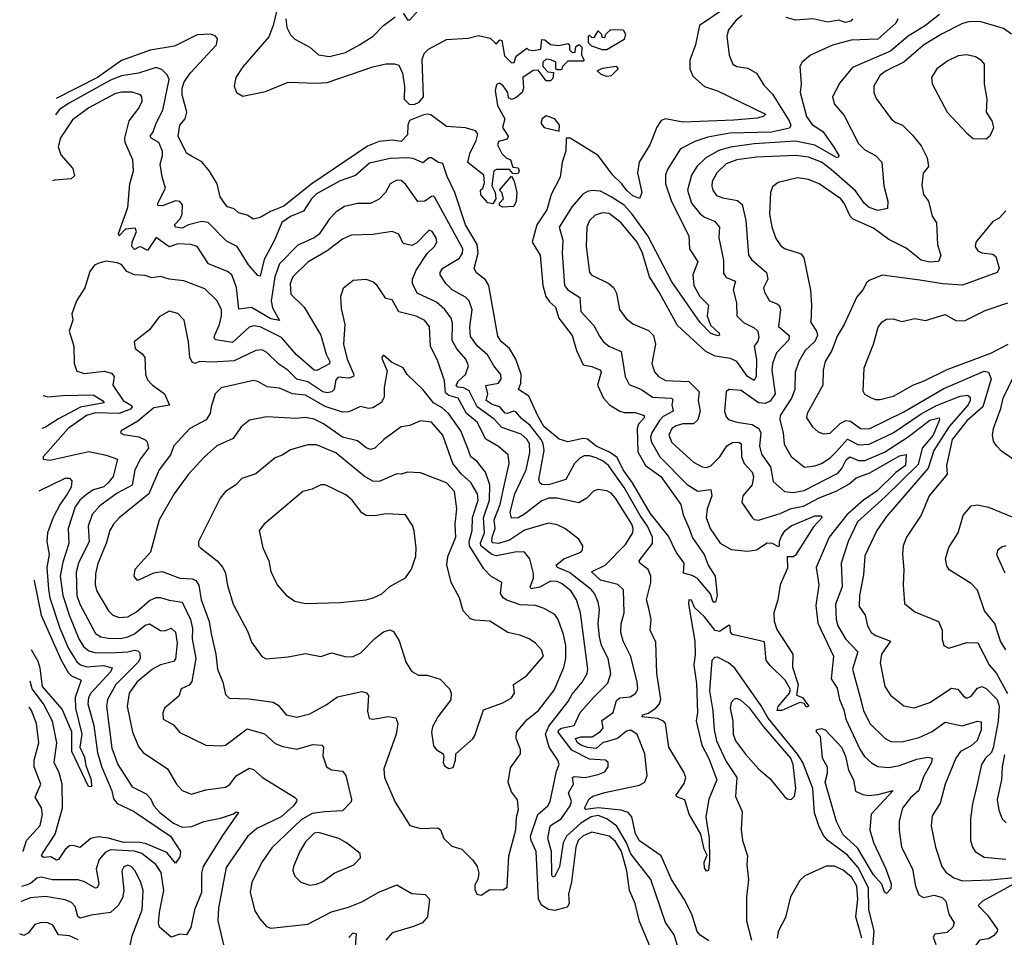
# Model space of a CAD drawing. Extents: x 1690054 to 1842981, y 782881 to 914114.
# Tile 292 of 656: x 1694206 to 1698748, y 898599 to 902832. Entities that reach past the tile are written whole.
import ezdxf

# ---------------------------------------------------------------- set-up
doc = ezdxf.new("R2010")
doc.units = 0

msp = doc.modelspace()

# ---------------------------------------------------------------- linework, layer by layer
at = {"layer": '0CON10XD'}
for points in [[(1695397.8, 902902.2), (1695375, 902804.4), (1695355, 902752.5), (1695235, 902613.8), (1695203.2, 902565), (1695194.7, 902525), (1695206.2, 902495), (1695235, 902479.4), (1695339.6, 902500.4), (1695445, 902544), (1695575, 902538.2), (1695625, 902542.3), (1695835, 902614.6), (1695895, 902627.7), (1695935, 902627.8), (1695955, 902621.9), (1695971.6, 902585), (1695980.4, 902525), (1695979, 902465), (1696002.2, 902442.2), (1696025, 902440.5), (1696048.8, 902451.2), (1696068.4, 902475), (1696062.2, 902647.8), (1696071.4, 902675), (1696092, 902695), (1696175, 902740), (1696275, 902746), (1696322.1, 902757.9), (1696376, 902746), (1696400, 902725), (1696405, 902720), (1696421.7, 902738.3), (1696430, 902735), (1696442.5, 902665), (1696475, 902633.3), (1696486.4, 902633.6), (1696497, 902663), (1696545, 902700), (1696553, 902693), (1696575, 902690), (1696610, 902695), (1696615, 902740), (1696628.3, 902738.3), (1696655, 902717.5), (1696695, 902713.3), (1696735, 902722.5), (1696742.5, 902715), (1696742.5, 902692.5), (1696755, 902680), (1696768.3, 902681.7), (1696771.7, 902708.3), (1696787, 902717), (1696800, 902705), (1696798.3, 902668.3), (1696810, 902645), (1696805, 902640), (1696735, 902640), (1696710, 902615), (1696705, 902600), (1696685, 902600), (1696680, 902605), (1696680, 902635), (1696657, 902647), (1696635, 902650), (1696620, 902635), (1696620, 902615), (1696641.7, 902591.7), (1696668.3, 902588.3), (1696665, 902560), (1696655, 902550), (1696635, 902550), (1696598.3, 902598.3), (1696575, 902597.5), (1696527.5, 902565), (1696530, 902515), (1696523.8, 902495), (1696495, 902471.2), (1696475, 902463.3), (1696461.7, 902471.7), (1696457.5, 902495), (1696436.4, 902526.4), (1696419.3, 902539.3), (1696405, 902533.3), (1696399.2, 902505), (1696410, 902435), (1696443.3, 902375), (1696433.6, 902333.6), (1696460, 902295), (1696455, 902280), (1696415, 902270), (1696410, 902255), (1696430, 902215), (1696450, 902195), (1696470, 902185), (1696481.7, 902151.7), (1696505, 902147.5), (1696510, 902135), (1696505, 902122.5), (1696495, 902120), (1696481.7, 902121.7), (1696465, 902140), (1696405, 902140), (1696393.3, 902135), (1696383.8, 902065), (1696400, 902035), (1696402.5, 902005), (1696388.3, 901981.7), (1696365, 901987.5), (1696333, 902023), (1696332.5, 902045), (1696342.5, 902055), (1696350.7, 902079.3), (1696346.7, 902115), (1696273, 902173), (1696282.5, 902215), (1696311.2, 902275), (1696320, 902305), (1696308.6, 902318.6), (1696262.9, 902332.9), (1696175, 902339.6), (1696102.5, 902392.5), (1696086.2, 902396.2), (1696065, 902391.8), (1696003.9, 902366.1), (1695996.7, 902345), (1695995, 902300.6), (1695965, 902269.1), (1695925, 902275.3), (1695865, 902269), (1695811.2, 902248.8), (1695548.5, 902071.5), (1695425, 901971.1), (1695363.3, 901946.7), (1695315, 901918.5), (1695285, 901910.8), (1695255, 901930), (1695215, 901941.2), (1695195, 901958.8), (1695165, 901968.8), (1695155, 901978.8), (1695130, 902015), (1695116.9, 902075), (1695082.2, 902132.2), (1695045.4, 902175.4), (1694998.3, 902201.7), (1694975, 902216), (1694936.4, 902295), (1694944.7, 902345), (1694968.8, 902375), (1694977.1, 902405), (1694955.1, 902485), (1694955.9, 902515), (1694964.6, 902545.4), (1694993.9, 902586.1), (1695114, 902715), (1695118.5, 902745), (1695107.2, 902757.2), (1695086.2, 902765), (1695025, 902761.9), (1694919.9, 902710.1), (1694808.3, 902691.7), (1694675, 902643.2), (1694565, 902565.4), (1694374.8, 902467.9)], [(1695975, 902861.9), (1695995, 902830.8), (1696005, 902830.8), (1696078, 902912)], [(1697469.2, 902890.8), (1697342.7, 902805), (1697323.8, 902715), (1697298.2, 902645), (1697296.8, 902605), (1697311.7, 902571.7), (1697365, 902524.1), (1697425, 902503.4), (1697646, 902395), (1697636.2, 902385), (1697608, 902378), (1697501.3, 902368.7), (1697265, 902359.5), (1697185, 902374.6), (1697165, 902366.5), (1697145, 902335.7), (1697112.3, 902255), (1697063.4, 902175), (1697055.4, 902125), (1697076.7, 902035), (1697065, 902007.5), (1697035, 902018.9), (1697005.4, 902045), (1696984.4, 902074.4), (1696942.1, 902115), (1696875, 902204.6), (1696746.2, 902285), (1696727.5, 902285), (1696725.8, 902225.8), (1696708, 902175), (1696699.1, 902105), (1696658.2, 902025), (1696637.5, 901955), (1696591.2, 901885), (1696569.7, 901805), (1696606.9, 901745), (1696618.7, 901605), (1696633, 901555), (1696649.4, 901529.4), (1696677.2, 901505), (1696693, 901455), (1696755, 901374.5), (1696774, 901305), (1696805, 901239.6), (1696845, 901231.5), (1696885, 901214.5), (1696888.6, 901205), (1696870.9, 901145), (1696899.7, 901085), (1696927.5, 901055), (1696975, 901025.3), (1696995, 901019.4), (1697045, 901020), (1697086.5, 901005), (1697087.3, 900995), (1697061.2, 900965), (1697054.2, 900945), (1697057.7, 900837.7), (1697093.2, 900775), (1697163.4, 900725), (1697255.6, 900595), (1697267.2, 900547.2), (1697293.9, 900485), (1697310.6, 900440.6), (1697363.4, 900365), (1697381.5, 900315), (1697414.5, 900265), (1697423.8, 900175), (1697415.5, 900144.5), (1697405, 900144.3), (1697393.2, 900183.2), (1697333.1, 900253.1), (1697307.6, 900267.6), (1697268.3, 900278.3), (1697270.9, 900325), (1697235, 900375.6), (1697199.8, 900449.8), (1697114.5, 900555), (1697032.4, 900695), (1696990.1, 900755), (1696962.3, 900812.3), (1696926.2, 900836.2), (1696865, 900863.6), (1696825, 900896.6), (1696805, 900900), (1696735, 900884.4), (1696695, 900896.5), (1696624.4, 900955), (1696596.1, 901003.9), (1696555.2, 901095.2), (1696507.5, 901125), (1696518.4, 901155), (1696519.7, 901195), (1696495.2, 901265), (1696465.4, 901315), (1696427.3, 901347.3), (1696411.2, 901371.2), (1696370.6, 901605), (1696355, 901632), (1696314, 901664), (1696303.2, 901683.2), (1696321.1, 901755), (1696316.2, 901795), (1696263.3, 901885), (1696213.4, 902035), (1696178.5, 902108.5), (1696158.3, 902168.3), (1696135, 902174.6), (1696105, 902194.6), (1696095, 902194.5), (1696065, 902170.5), (1696020.8, 902190.8), (1695995, 902194.2), (1695915, 902191.7), (1695820.1, 902169.9), (1695755, 902113.4), (1695685, 902088.9), (1695575, 902028.6), (1695551.4, 902005), (1695515, 901948), (1695455, 901923.3), (1695415, 901895.4), (1695381.5, 901815), (1695334.1, 901725), (1695315, 901648), (1695305, 901651.4), (1695260.9, 901700.9), (1695208.8, 901785), (1695159.9, 901809.9), (1695075, 901895.8), (1695045, 901900.9), (1694985, 901884.8), (1694955, 901869.6), (1694923.9, 901873.9), (1694920.6, 901885), (1694946.4, 901913.6), (1694955.7, 901935), (1694957, 901977), (1694945, 901992.9), (1694925, 901995.8), (1694865, 901973.6), (1694843.5, 901975), (1694842.5, 901985), (1694878.9, 902055), (1694862.8, 902107.2), (1694853.6, 902165), (1694865.3, 902205), (1694864.2, 902225), (1694848, 902265), (1694813.1, 902285), (1694807.3, 902295), (1694822.1, 902315), (1694835.3, 902355), (1694866.1, 902413.9), (1694895.3, 902555), (1694886.5, 902576.5), (1694861.2, 902601.2), (1694835, 902611.8), (1694754.2, 902585), (1694675, 902572.2), (1694625, 902552.5), (1694431.2, 902445), (1694388.3, 902415), (1694371.2, 902392.8)], [(1698450, 902855), (1698384.6, 902805.4), (1698304.4, 902755.6), (1698223.1, 902686.9), (1698048.8, 902611.2), (1697990.2, 902539.8), (1697956.4, 902475), (1697963.5, 902443.5), (1698009.3, 902389.3), (1698075, 902260), (1698105, 902231.8), (1698154.3, 902205), (1698183.1, 902175), (1698193.1, 902065), (1698210.3, 901995), (1698208.9, 901961.1), (1698165, 901951.2), (1698125, 901965.3), (1698104.1, 901984.1), (1698061.8, 902041.8), (1697951.7, 902138.3), (1697905, 902174), (1697845, 902197.1), (1697784.8, 902204.8), (1697605, 902198.1), (1697514.9, 902185.1), (1697465, 902166.1), (1697421.8, 902125), (1697401.3, 902085), (1697398.5, 902065), (1697403.8, 902045), (1697421.3, 902021.3), (1697449.9, 902009.9), (1697517.6, 901997.6), (1697538.4, 901978.4), (1697555.2, 901905.2), (1697568.8, 901745), (1697582.5, 901725), (1697651.9, 901665), (1697657.7, 901635), (1697637.3, 901595), (1697641.5, 901575), (1697664.7, 901534.7), (1697701.1, 901521.1), (1697711.4, 901511.4), (1697715.9, 901495), (1697707, 901417), (1697755.9, 901375), (1697754.6, 901355), (1697697.5, 901295), (1697678.3, 901245), (1697675.2, 901215.2), (1697690.7, 901105), (1697667.5, 901072.5), (1697645, 901061.1), (1697615, 901063.8), (1697535, 901121.3), (1697477.5, 901125), (1697465.7, 901114.3), (1697457.3, 901025), (1697465, 900999.2), (1697476.6, 900986.6), (1697514.3, 900974.3), (1697585, 900963.9), (1697615.8, 900945), (1697624.8, 900925), (1697619, 900865), (1697628, 900828), (1697669.6, 900769.6), (1697681.4, 900701.4), (1697735, 900655.4), (1697775, 900650.9), (1697825, 900659.8), (1697981, 900739), (1697998.9, 900761.1), (1698018.2, 900801.8), (1698035, 900815.7), (1698075, 900797.8), (1698105, 900798.8), (1698195, 900836.8), (1698305, 900906.6), (1698405, 900984.3), (1698448, 900995), (1698449.7, 900985), (1698420.4, 900915), (1698368.7, 900855), (1698350.4, 900779.6), (1698199.5, 900630.5), (1698071.6, 900515), (1698028.1, 900425), (1697995.8, 900325), (1698000.3, 900215), (1697970.3, 900135), (1697972.1, 900065), (1697980.2, 900035), (1698015, 899975.4), (1698072.4, 899915), (1698048.3, 899835), (1698083.4, 899705)], [(1695432.9, 902835), (1695437.5, 902795), (1695455, 902761.8), (1695475, 902741.8), (1695544.7, 902704.7), (1695585, 902669.1), (1695635, 902661.6), (1695709.1, 902680.9), (1695773.3, 902715), (1695836.5, 902755), (1695885, 902805.3), (1695938.6, 902845)], [(1697538.8, 902851.2), (1697510.8, 902829.2), (1697476.7, 902785), (1697468.5, 902755), (1697478.3, 902668.3), (1697496.5, 902626.5), (1697515, 902615.6), (1697565, 902607.9), (1697604.4, 902585), (1697639.7, 902529.7), (1697678.2, 902488.2), (1697701.7, 902451.7), (1697756.4, 902365), (1697764, 902345), (1697758.1, 902331.9), (1697675, 902312.9), (1697481.5, 902308.5), (1697380.2, 902289.8), (1697320.3, 902269.7), (1697253.9, 902236.1), (1697195.7, 902144.3), (1697184.8, 902115.2), (1697184.7, 902075), (1697212.3, 901992.3), (1697292.5, 901835), (1697295.6, 901775), (1697334.6, 901715), (1697311.6, 901655), (1697316.1, 901605), (1697343.7, 901555), (1697383.3, 901515), (1697377.6, 901465), (1697392.3, 901422.3), (1697432.7, 901385), (1697434, 901376), (1697426.6, 901373.4), (1697394.7, 901384.7), (1697345, 901434.7), (1697215, 901621.8), (1697104.1, 901834.1), (1697031.5, 901935), (1696995, 901975.5), (1696935, 902014.4), (1696885, 902040.6), (1696846.1, 902043.9), (1696825, 902039.6), (1696803.9, 902026.1), (1696755, 901970), (1696694.7, 901874.7), (1696711.2, 901815), (1696708.4, 901755), (1696718.8, 901605), (1696735, 901585.3), (1696789.4, 901549.4), (1696795.4, 901485), (1696855, 901421.1), (1696881.2, 901371.2), (1696897, 901347), (1696923.1, 901325), (1696981.5, 901301.5), (1696999.3, 901185), (1697018.4, 901148.4), (1697075.2, 901125.2), (1697125, 901089.6), (1697212.5, 901085), (1697219.2, 901079.2), (1697214.7, 901055), (1697220.4, 901025), (1697175, 901001.6), (1697156.9, 900983.1), (1697121.8, 900925), (1697116.2, 900905), (1697119.2, 900885), (1697159.5, 900815), (1697285, 900688.1), (1697335, 900656.9), (1697395, 900664), (1697398.6, 900635), (1697377.6, 900575), (1697372.9, 900535), (1697391.8, 900485), (1697437.1, 900417.1), (1697487.7, 900387.7), (1697565, 900380.2), (1697605, 900386.3), (1697655, 900418.8), (1697676.9, 900416.9), (1697705, 900401.5), (1697710.8, 900405), (1697711, 900425), (1697720.8, 900449.2), (1697736.9, 900475), (1697765, 900496), (1697875, 900542.3), (1697902.5, 900542.5), (1697908.6, 900535), (1697868.3, 900491.8), (1697785, 900361.8), (1697774.4, 900354.4), (1697746.7, 900353.3), (1697747.8, 900302.2), (1697714.7, 900225), (1697704.2, 900155), (1697685.7, 900095), (1697686.8, 900056.8), (1697698.4, 900018.4), (1697772.1, 899905), (1697771.4, 899845), (1697796.9, 899765), (1697790, 899715), (1697817.5, 899705), (1697846, 899665), (1697835, 899660), (1697827, 899677), (1697805, 899682.5), (1697722.5, 899645), (1697701.2, 899645), (1697705, 899663.3), (1697757.5, 899725), (1697761.7, 899741.7), (1697736.7, 899785), (1697667.5, 899852.5)], [(1698257.1, 902835), (1698247.7, 902815), (1698165, 902742.5), (1698042.6, 902737.4), (1697955.8, 902714.2), (1697855, 902667.8), (1697815.8, 902635), (1697805.6, 902615), (1697810.6, 902535), (1697806.2, 902495), (1697835.5, 902385.5), (1697859.8, 902349.8), (1697912.9, 902315), (1697965, 902239.6), (1697985.3, 902205), (1697983, 902197), (1697975, 902195.5), (1697875, 902253.4), (1697785, 902271.6), (1697595, 902259.3), (1697485, 902244.2), (1697431.3, 902228.7), (1697371.1, 902195), (1697329.4, 902155), (1697304.7, 902115), (1697286.7, 902045), (1697304.7, 901985), (1697345, 901935.3), (1697365, 901920.3), (1697411.6, 901901.6), (1697434.6, 901875), (1697431.1, 901825), (1697452.9, 901722.9), (1697452.4, 901662.4), (1697465, 901642.2), (1697508.5, 901625), (1697497.3, 901585), (1697512.4, 901525), (1697514.6, 901465), (1697545, 901435.4), (1697595, 901410.3), (1697611.3, 901395), (1697615.7, 901365), (1697611.9, 901348.1), (1697594.2, 901325), (1697604.5, 901264.5), (1697603.5, 901185), (1697595, 901166.7), (1697563.3, 901185), (1697515, 901254.7), (1697485, 901268.2), (1697415, 901278.8), (1697371, 901301), (1697240.5, 901420.5), (1697156.4, 901575), (1697111.2, 901645), (1697078.5, 901755), (1697054.3, 901805), (1696980, 901895), (1696925, 901938.2), (1696895, 901941.1), (1696860.1, 901929.9), (1696835.4, 901905), (1696822.5, 901875), (1696819.4, 901785), (1696835.3, 901665.3), (1696845, 901653.6), (1696924.2, 901615), (1696947.1, 901595), (1696959.4, 901569.4), (1696973.6, 901495), (1697001.9, 901455), (1697035, 901429.1), (1697107.4, 901397.4), (1697130.6, 901375), (1697139.5, 901335), (1697121.8, 901245), (1697135, 901207.5), (1697152.7, 901185), (1697185, 901167.5), (1697292.5, 901162.5), (1697340.2, 901115), (1697336.5, 901075), (1697345.2, 901025), (1697334.4, 900985.6), (1697315, 900967.3), (1697265, 900966.6), (1697235, 900958.6), (1697215, 900945.3), (1697201.4, 900915), (1697215, 900881.8), (1697315, 900790), (1697355, 900768.7), (1697375, 900765.3), (1697395, 900774.1), (1697435.5, 900815), (1697468.6, 900865), (1697495, 900881.1), (1697523.1, 900883.1), (1697534.4, 900875), (1697535.2, 900815.2), (1697548.1, 900785), (1697585.8, 900745), (1697591.5, 900725), (1697584.5, 900685.5), (1697542.1, 900635), (1697537.1, 900605), (1697585, 900534.4), (1697595, 900526.4), (1697615, 900523.4), (1697715, 900554.3), (1697765, 900577.2), (1697822.7, 900587.3), (1697895, 900625.8), (1697973.2, 900656.8), (1698030.8, 900689.2), (1698065, 900718.6), (1698128.5, 900741.5), (1698265, 900819.9), (1698296.2, 900826.2), (1698292.9, 900775), (1698247.9, 900742.1), (1698162.5, 900657.5), (1698098.5, 900615), (1698022.4, 900547.6), (1697939.7, 900445), (1697880.7, 900305), (1697893.3, 900225), (1697879.3, 900129.3), (1697887.7, 900047.7), (1697961.1, 899895), (1697950.3, 899790.3), (1697977.7, 899747.7), (1697987.4, 899695), (1698007.5, 899647.5), (1698016.7, 899605), (1698082.9, 899462.9), (1698103.2, 899433.2), (1698135, 899403.3), (1698165, 899387.1), (1698215, 899382.2), (1698265, 899391.6), (1698345, 899420.6), (1698395, 899429.1), (1698415.3, 899425.3), (1698411.8, 899405), (1698375, 899338.5), (1698354.6, 899275.4), (1698315, 899242.2), (1698279.1, 899195), (1698262.8, 899135), (1698262.6, 899092.6), (1698274.2, 899015), (1698325.4, 898915), (1698338.5, 898835), (1698354.5, 898795), (1698375, 898781.8), (1698425, 898793.7), (1698462, 898782), (1698478.5, 898765), (1698491.8, 898705), (1698517.5, 898665), (1698510.2, 898645), (1698485, 898621.1), (1698427.7, 898612.3), (1698420.8, 898599.2), (1698432.5, 898565)], [(1698781.1, 902765), (1698745, 902790.4), (1698635, 902822.8), (1698585, 902822), (1698555, 902814.1), (1698457.9, 902765), (1698375, 902713.7), (1698284.9, 902635.1), (1698203.5, 902595), (1698176.2, 902575), (1698146.7, 902525), (1698146.7, 902495), (1698157.3, 902467.3), (1698226, 902375), (1698245, 902359.2), (1698278, 902345), (1698325, 902299.2), (1698365, 902250), (1698393.1, 902195), (1698399.4, 902155), (1698374, 902124), (1698368.3, 902068.3), (1698376.2, 902025), (1698398.8, 901995), (1698416.2, 901925), (1698435.6, 901895), (1698439.6, 901795), (1698455.6, 901744.4), (1698445, 901716), (1698405, 901712.5), (1698365, 901722.9), (1698295, 901778.1), (1698215, 901816.9), (1698145, 901870.5), (1698050.8, 901910.7), (1698037.1, 901925), (1698009.3, 901985), (1697993.8, 902005), (1697895, 902074.7), (1697845, 902094.7), (1697795, 902101.5), (1697705, 902081.1), (1697679.5, 902060.5), (1697670.5, 902035), (1697665.3, 901935), (1697675.3, 901875.3), (1697695, 901822), (1697717.8, 901787.8), (1697735, 901776.5), (1697811.1, 901751.1), (1697822.9, 901732.9), (1697854.6, 901584.6), (1697859.6, 901515), (1697856.2, 901435), (1697882.4, 901395), (1697887, 901375), (1697875, 901346.4), (1697829.1, 901305), (1697800, 901255), (1697784.2, 901205), (1697781.9, 901125), (1697767.1, 901085), (1697713.8, 901005), (1697712.4, 900985), (1697728.7, 900925), (1697733.3, 900873.3), (1697765, 900817.1), (1697827, 900767), (1697875, 900772.8), (1697905, 900784.8), (1697945, 900809.7), (1697972.3, 900837.7), (1698025, 900896.3), (1698075, 900870.5), (1698125, 900872.8), (1698235, 900925.9), (1698365, 901014), (1698435, 901051.6), (1698544.3, 901095), (1698578.8, 901098.8), (1698590.8, 901090.8), (1698591.1, 901075), (1698581.5, 901055), (1698494.2, 900955), (1698423.2, 900845), (1698397.4, 900762.6), (1698205, 900540), (1698160.3, 900475), (1698105, 900358), (1698099.1, 900270.9), (1698079.7, 900175), (1698078.9, 900125), (1698106.5, 900085), (1698116.8, 900035), (1698134.5, 900005), (1698155, 899990.6), (1698223.8, 899965), (1698181.1, 899905), (1698176.2, 899865), (1698197.5, 899755), (1698223.1, 899715), (1698285, 899666.5), (1698332.4, 899657.6), (1698405, 899682.3), (1698505, 899747.9), (1698533.9, 899743.9), (1698560.2, 899710.2), (1698575, 899701.1), (1698595, 899710.9), (1698625, 899747.5), (1698645, 899755.3), (1698665, 899745.9), (1698715.5, 899695), (1698724.1, 899665), (1698720.2, 899595), (1698697.3, 899472.7), (1698689.1, 899450.9), (1698661.8, 899425), (1698642.7, 899395), (1698622.3, 899297.7), (1698601.3, 899215), (1698592.7, 899145), (1698592.5, 899045), (1698601.1, 899015), (1698614.3, 898995), (1698655, 898967.5), (1698755, 898959)], [(1698048, 902835), (1698040, 902825), (1698015, 902818.6), (1697985, 902829.2), (1697935, 902820.6), (1697865, 902835.3), (1697785, 902828.8), (1697742.3, 902842.3)], [(1696895, 902692.5), (1696845, 902710), (1696830, 902725), (1696830, 902755), (1696835, 902760), (1696845, 902750), (1696858.3, 902751.7), (1696875, 902780), (1696890, 902765), (1696891.7, 902751.7), (1696905, 902750), (1696910, 902765), (1696933.8, 902786.2), (1696990, 902785), (1697000, 902765), (1696995, 902740), (1696915, 902693.3), (1696895, 902692.5)], [(1698665, 902282), (1698685, 902298.8), (1698699.4, 902335), (1698691.9, 902365), (1698665.6, 902405.6), (1698668.8, 902465), (1698656.8, 902535), (1698656.4, 902626.4), (1698643.7, 902643.7), (1698615, 902660.5), (1698575, 902669.5), (1698535, 902665.5), (1698487.6, 902642.4), (1698437.5, 902605), (1698412.9, 902565), (1698415.7, 902535), (1698484.6, 902404.6), (1698575, 902307.5), (1698605, 902284.2), (1698665, 902282)], [(1696915, 902570), (1696888.3, 902578.3), (1696870, 902595), (1696895, 902607.5), (1696957, 902617), (1696967.5, 902605), (1696935, 902572.5), (1696915, 902570)], [(1697667.5, 899852.5), (1697650, 899875), (1697642.3, 899962.3), (1697495, 899995.8), (1697485.5, 900005.5), (1697484.2, 900034.2), (1697479.1, 900039.1), (1697435, 900009), (1697415, 900014.1), (1697365, 900077.4), (1697319.8, 900119.8), (1697305, 900154), (1697293.3, 900155), (1697291.5, 900135), (1697320.7, 899965), (1697322.8, 899905), (1697316.3, 899853.7), (1697328.9, 899768.9), (1697332.2, 899635), (1697327.2, 899595), (1697352.2, 899485), (1697385, 899423.1), (1697421.9, 899325), (1697384.5, 899235.5), (1697371.1, 899155), (1697377.9, 899112.1), (1697386, 899056), (1697387.9, 898955), (1697383, 898907), (1697375, 898904.4), (1697365, 898919.2), (1697364.1, 898945), (1697377.5, 898977.5), (1697363.4, 899005), (1697348.9, 899075), (1697295, 899166), (1697275, 899232.9), (1697240, 899245), (1697232.9, 899252.9), (1697271.8, 899308.2), (1697279.3, 899335), (1697269.9, 899359.9), (1697200, 899475), (1697185.4, 899585), (1697175.7, 899595.7), (1697147.7, 899607.7), (1697076.2, 899615), (1697081.2, 899625), (1697105, 899631.8), (1697141.3, 899655), (1697157.8, 899675), (1697163.3, 899696.7), (1697145.2, 899815), (1697140.8, 899960.8), (1697114, 900015), (1697118.7, 900065), (1697107.7, 900115), (1697098, 900155), (1697117, 900235), (1697116.9, 900265), (1697105.2, 900295.2), (1697066.9, 900325), (1697063.3, 900335), (1697125.2, 900414.8), (1697125.2, 900445), (1697103, 900495), (1697067.9, 900545), (1696995, 900673.9), (1696922.2, 900775), (1696898.2, 900795), (1696865, 900810.8), (1696835, 900819.5), (1696810.8, 900819.2), (1696790.8, 900809.2), (1696766, 900785), (1696725, 900710.4), (1696645, 900685.2), (1696615, 900688), (1696605.2, 900695.2), (1696601, 900711), (1696625.1, 900844.9), (1696621.5, 900875), (1696611.7, 900895), (1696560.3, 900960.3), (1696521.5, 900991.5), (1696495, 901023.2), (1696485, 901026.2), (1696455, 901014.6), (1696445, 901016.3), (1696421, 901045), (1696385, 901055.8), (1696358.5, 901075), (1696366.3, 901106.3), (1696356.4, 901143.6), (1696415.1, 901154.9), (1696426.7, 901175), (1696425.8, 901195), (1696392.9, 901235), (1696363.8, 901285), (1696318.6, 901325), (1696285, 901369.4), (1696282.8, 901415), (1696293.6, 901493.6), (1696279.6, 901535), (1696262, 901552), (1696201.1, 901585), (1696171.8, 901615), (1696146.4, 901655), (1696145.7, 901665.7), (1696157.8, 901685), (1696235, 901731.6), (1696248, 901755), (1696249.8, 901775), (1696121.1, 902011.1), (1696115, 902017.5), (1696105.8, 902015.8), (1696075, 901993.8), (1696043.3, 901993.3), (1695985, 902073.5), (1695965, 902089.1), (1695945, 902091.2), (1695915.7, 902075), (1695894.2, 902035), (1695865, 902004), (1695825, 901984.3), (1695763.6, 901983.6), (1695705, 901970.5), (1695665.2, 901944.8), (1695635, 901913.6), (1695588, 901842), (1695565, 901824.7), (1695489, 901791), (1695404.3, 901705), (1695382.2, 901645), (1695366.2, 901535), (1695372.4, 901502.4), (1695405, 901444.3), (1695365, 901451.8), (1695275, 901504.5), (1695216.7, 901496.7), (1695205.7, 901595.7), (1695184.3, 901654.3), (1695165, 901670.4), (1695076.9, 901705), (1695024.3, 901785), (1694995, 901794), (1694935, 901797.5), (1694895, 901783.7), (1694835, 901827.3), (1694795, 901766.2), (1694765, 901783.7), (1694755, 901782.8), (1694735, 901771.2), (1694723.8, 901785), (1694724.3, 901805.7), (1694744.3, 901855), (1694739.3, 901869.3), (1694694.6, 901865.4), (1694665, 901834.1), (1694661.6, 901845), (1694704.7, 901965), (1694713.2, 902075), (1694730.4, 902135), (1694727.7, 902185), (1694692.9, 902265), (1694690.4, 902285), (1694710.7, 902365), (1694755, 902423.5), (1694770.4, 902455), (1694770, 902475), (1694763.1, 902485), (1694725, 902497.2), (1694675, 902496.8), (1694645, 902489.8), (1694524.6, 902425), (1694449.9, 902370.1), (1694394.1, 902285.9), (1694383.3, 902245), (1694395, 902208), (1694450.9, 902145), (1694458.1, 902111.9), (1694442.9, 902097.1), (1694368, 902092), (1694356.9, 902088.6)], [(1696695, 902317.5), (1696695.5, 902345), (1696675, 902373.6), (1696635, 902388.1), (1696615.8, 902375), (1696610, 902355), (1696625.8, 902335), (1696695, 902317.5)], [(1696435, 901967.5), (1696420, 901975), (1696420, 901985), (1696437.5, 902005), (1696430, 902035), (1696420, 902045), (1696475, 902110), (1696487, 902087), (1696498.8, 902035), (1696496.1, 901993.9), (1696485, 901970), (1696435, 901967.5)], [(1698755, 901950), (1698724.3, 901915.7), (1698695, 901900.8), (1698616.4, 901805), (1698614.6, 901784.6), (1698625.6, 901765), (1698645, 901756), (1698695, 901750), (1698708.9, 901738.9), (1698724, 901685), (1698716, 901665), (1698555, 901607.6), (1698465, 901613), (1698359.2, 901629.3), (1698185, 901652.5), (1698125, 901628.9), (1698112.1, 901617.9), (1698095.7, 901585), (1698067.6, 901552.4), (1698010, 901425), (1697977.7, 901372.3), (1697952.7, 901305), (1697921.5, 901255), (1697912.9, 901215), (1697911.8, 901145), (1697838.5, 901015), (1697836.5, 900995), (1697863.9, 900953.9), (1697890, 900930), (1697915, 900921.3), (1697945, 900924.1), (1697991.6, 900968.4), (1698016.8, 900983.2), (1698039.1, 900979.1), (1698085, 900945.7), (1698125, 900944.4), (1698285, 901023.2), (1698469.3, 901130.7), (1698655, 901210), (1698676, 901205), (1698688.2, 901175), (1698649.8, 901045), (1698575, 900980.4), (1698507.5, 900895), (1698482, 900775), (1698485.3, 900735), (1698402.5, 900635), (1698364.3, 900545.7), (1698296.7, 900445), (1698281.1, 900405), (1698278.1, 900365), (1698285.5, 900295), (1698281.2, 900225), (1698287.9, 900137.9), (1698335, 900100), (1698444.3, 900055), (1698461.8, 900015), (1698461.7, 899971.7), (1698468.8, 899945), (1698493, 899933), (1698575, 899958.8), (1698626.3, 899956.3), (1698678.9, 899855), (1698712.4, 899815), (1698762.9, 899722.9)], [(1696469.3, 900559.3), (1696489.6, 900645), (1696542.6, 900755), (1696558.9, 900835), (1696557.1, 900875), (1696545, 900896.3), (1696519.4, 900919.4), (1696429.9, 900949.9), (1696395, 900989.3), (1696316.1, 901046.1), (1696278.8, 901118.8), (1696255, 901132.6), (1696226.8, 901136.8), (1696220, 901145), (1696230.7, 901165), (1696263.1, 901195), (1696276.6, 901235), (1696264, 901265), (1696223, 901313), (1696201.6, 901351.6), (1696202.1, 901432.1), (1696196.5, 901455), (1696166.8, 901495), (1696128.9, 901528.9), (1696040.3, 901570.3), (1696018.1, 901615), (1696018.7, 901635), (1696034.5, 901675.5), (1696085, 901752.5), (1696120, 901785), (1696130, 901805), (1696127.1, 901825), (1696109.4, 901855), (1696095, 901860.6), (1696088.6, 901855), (1696037.7, 901802.3), (1696015, 901789.5), (1695975, 901798.6), (1695955, 901842.2), (1695925, 901854.5), (1695835, 901840), (1695735, 901837.3), (1695695, 901818.4), (1695625.1, 901764.9), (1695535, 901713.2), (1695465.8, 901645), (1695453.7, 901615), (1695456.4, 901565), (1695518.5, 901505), (1695595, 901375.6), (1695619.1, 901289.1), (1695637.3, 901255), (1695635.2, 901244.8), (1695576, 901214), (1695565, 901214.8), (1695483.1, 901285), (1695412.9, 901365), (1695315, 901415.2), (1695285, 901420), (1695265, 901413.5), (1695187.6, 901342.4), (1695110, 901355), (1695102.9, 901362.9), (1695103.8, 901373.8), (1695128, 901425), (1695136.8, 901465), (1695136.1, 901495), (1695115, 901535.5), (1695060.3, 901590.3), (1694963.4, 901626.6), (1694895, 901634.6), (1694855, 901647.3), (1694815, 901641.5), (1694785, 901651.2), (1694735, 901655.2), (1694700.6, 901670.6), (1694675, 901701.9), (1694655, 901710.5), (1694605, 901716.9), (1694571.1, 901708.9), (1694551.2, 901698.8), (1694529.8, 901670.2), (1694506.7, 901595), (1694467.5, 901535), (1694445.7, 901475), (1694450.8, 901445), (1694434, 901395), (1694455.7, 901325), (1694456.7, 901245), (1694469.5, 901209.5), (1694505, 901200), (1694595, 901210.5), (1694629.2, 901200.8), (1694641.2, 901185), (1694636.2, 901145), (1694683.3, 901075), (1694721.2, 901051.2), (1694724.5, 901045), (1694716.6, 901035), (1694665, 901014.5), (1694555, 901018.2), (1694513.5, 901005), (1694429.4, 900945), (1694313.8, 900815), (1694313.9, 900803.9), (1694345, 900799.1), (1694525, 900839.3), (1694605, 900823.2), (1694657.5, 900805), (1694636.9, 900725), (1694613.4, 900695), (1694593.5, 900676.5), (1694547, 900663), (1694515, 900643), (1694483.4, 900615), (1694462, 900585), (1694429.7, 900485), (1694432.2, 900415), (1694405, 900328.5), (1694392.3, 900265), (1694405.5, 900175), (1694435, 900081.2), (1694478.5, 899975), (1694500.2, 899940.2), (1694525, 899919.6), (1694553, 899913), (1694625, 899910.8), (1694705, 899915.9), (1694735, 899923.9), (1694750.7, 899920.7), (1694760.2, 899910.2), (1694761.3, 899885), (1694752.8, 899867.2), (1694648.7, 899765), (1694610.5, 899695), (1694605.8, 899665), (1694631.4, 899471.4), (1694659.2, 899395), (1694725, 899292.7), (1694789.7, 899259.7), (1694808.8, 899238.8), (1694825.3, 899205), (1694853.1, 899175), (1694916, 899125), (1694955, 899107.3), (1695000.5, 899109.5), (1695055, 899132.1), (1695131.7, 899148.3), (1695192.5, 899167.5), (1695205, 899176.9), (1695216, 899175), (1695141.1, 899068.9), (1695052.1, 898925), (1695044.1, 898895), (1695044.1, 898805), (1695012.6, 898725), (1694995.5, 898644.5), (1694975, 898610), (1694945, 898613), (1694905, 898599.4), (1694851.2, 898645), (1694846.9, 898665), (1694850.6, 898715), (1694871.5, 898815), (1694857.9, 898897.9), (1694834.2, 898935), (1694769.6, 898985), (1694735, 898996.7), (1694625, 899001.4), (1694600.1, 898989.9), (1694571.9, 898958.1), (1694558.3, 898915), (1694571.4, 898845), (1694565, 898828.9), (1694555, 898825.5), (1694505, 898854.1), (1694475, 898863.1), (1694356.9, 898863.1), (1694305, 898876), (1694285, 898871.9), (1694255, 898847), (1694235, 898838.4), (1694214.8, 898833.6)], [(1697251.2, 898525), (1697225, 898609.4), (1697185, 898667.5), (1697117.6, 898865), (1697025, 898983.6), (1697005.5, 899035), (1696960.7, 899110.7), (1696915, 899145.5), (1696875, 899160.6), (1696842.6, 899155), (1696795, 899124.9), (1696727.8, 899065), (1696712.9, 899035), (1696696, 898924), (1696675, 898880.5), (1696665, 898876.7), (1696660.3, 898885), (1696660, 898995), (1696643.1, 899055), (1696651, 899105), (1696655.3, 899115), (1696704.4, 899145), (1696745.2, 899205), (1696750.9, 899225), (1696737.4, 899265), (1696761.5, 899305), (1696756, 899335), (1696765, 899340.2), (1696814.1, 899335.9), (1696875, 899348.9), (1696905, 899362.5), (1696921.5, 899385), (1696921.4, 899405), (1696908, 899415), (1696835, 899420.2), (1696752.5, 899462.5), (1696690.1, 899545), (1696693.8, 899556.2), (1696705, 899563.3), (1696763.8, 899575), (1696791.9, 899635), (1696853.3, 899705), (1696918.7, 899771.3), (1696933.3, 899815), (1696920.4, 899885), (1696890.6, 899945), (1696880.5, 899985), (1696874.4, 900045), (1696880.5, 900110.5), (1696874.2, 900145), (1696858.3, 900185), (1696842.8, 900202.8), (1696742.1, 900282.1), (1696686.9, 900305), (1696680.9, 900315), (1696715.6, 900344.4), (1696794, 900375), (1696802.9, 900385), (1696804.3, 900405), (1696785.7, 900435), (1696721.1, 900485), (1696685, 900501.8), (1696645, 900509.3), (1696535, 900477.4), (1696465, 900430), (1696415, 900415.2), (1696388.8, 900418.8), (1696383.5, 900425), (1696384.9, 900444.9), (1696399.6, 900485), (1696395.1, 900525), (1696423.1, 900595), (1696439.2, 900675), (1696464.2, 900785), (1696458.9, 900825), (1696415, 900862.5), (1696356.2, 900896.2), (1696316.2, 900975), (1696267, 901015), (1696229.1, 901085), (1696185, 901097.9), (1696170.4, 901110.4), (1696165.2, 901165), (1696135, 901255.8), (1696101.4, 901325), (1696097.1, 901415), (1696075, 901444.6), (1696035, 901464.2), (1695955, 901483.8), (1695925, 901538.6), (1695895, 901545.8), (1695855.6, 901605.6), (1695835, 901622.5), (1695805, 901632.5), (1695745, 901628), (1695698, 901592), (1695686.5, 901555), (1695688.9, 901498.9), (1695705.3, 901425.3), (1695699.3, 901335), (1695715.9, 901265.9), (1695747.2, 901195), (1695746.2, 901185), (1695725, 901178.1), (1695675, 901182.1), (1695665, 901170), (1695656.1, 901125), (1695645.5, 901114.5), (1695625, 901110.2), (1695605, 901115.6), (1695535, 901160.7), (1695484, 901174), (1695443.5, 901215), (1695401.8, 901241.8), (1695346.7, 901296.7), (1695325, 901309.1), (1695295, 901305.4), (1695195, 901258.5), (1695095, 901251.9), (1695035, 901255.3), (1695015, 901245.3), (1695001.9, 901251.9), (1694991, 901275), (1694984.6, 901345), (1694965.3, 901445.3), (1694935, 901476.7), (1694895, 901486.9), (1694849.8, 901460.2), (1694805, 901401.4), (1694733.8, 901345), (1694738, 901315), (1694770.2, 901290.2), (1694782.5, 901272.5), (1694785.6, 901195), (1694795, 901170.8), (1694816.9, 901146.9), (1694873.2, 901105), (1694897.4, 901052.6), (1694825, 901041), (1694750.5, 900979.5), (1694673.8, 900935), (1694671.2, 900925), (1694685, 900917.5), (1694755, 900906.8), (1694784.1, 900894.1), (1694794.6, 900884.6), (1694799.6, 900855), (1694763.7, 900806.3), (1694736.7, 900755), (1694724.7, 900685), (1694655, 900647.7), (1694575, 900589.3), (1694540.4, 900549.6), (1694522.4, 900495), (1694526, 900425), (1694477.4, 900325), (1694466.3, 900283.7), (1694470, 900175), (1694483.2, 900135), (1694555, 900000.4), (1694580.6, 899985), (1694615, 899978.3), (1694672.9, 899977.1), (1694704.6, 899985.4), (1694735, 899998.7), (1694785, 900037.9), (1694805, 900045.3), (1694855, 900013.5), (1694875, 900012), (1694905, 900024.5), (1694925, 900006.9), (1694933, 899955), (1694925, 899880.9), (1694915, 899871.4), (1694855, 899856), (1694818.5, 899835), (1694746.4, 899775), (1694710.5, 899725), (1694701.2, 899665), (1694725.9, 899545), (1694755, 899475.8), (1694775, 899450.6), (1694887.8, 899375), (1694928.9, 899305), (1694955, 899275.7), (1694998.8, 899258.8), (1695065, 899279.1), (1695155, 899290.9), (1695175, 899303.6), (1695205, 899344), (1695265, 899379.4), (1695285, 899372.9), (1695325.4, 899335.4), (1695474.4, 899244.4), (1695484, 899235), (1695483.1, 899225), (1695469.3, 899205), (1695411.9, 899155), (1695299.3, 899100.7), (1695256.2, 899063.8), (1695159.1, 898920.9), (1695123.5, 898735), (1695119.2, 898675), (1695159.4, 898505)], [(1698765, 901332.7), (1698685, 901291.8), (1698483.4, 901216.6), (1698376.4, 901163.6), (1698325.2, 901144.8), (1698235, 901094.1), (1698175, 901077.9), (1698155, 901077.5), (1698135.5, 901085.5), (1698105, 901103.3), (1698097.3, 901117.3), (1698102.5, 901225), (1698144.4, 901335), (1698166.9, 901413.1), (1698185, 901437.1), (1698205, 901450.6), (1698235, 901451.1), (1698275, 901438.9), (1698335, 901453.3), (1698385, 901444.4), (1698475, 901471.5), (1698525, 901444.6), (1698565, 901442.2), (1698660.6, 901489.4), (1698765, 901525.4)], [(1697114.3, 898554.3), (1697065, 898670.8), (1697045.4, 898755), (1697019.6, 898815), (1697006.4, 898905), (1696982.3, 898995), (1696955, 899040.5), (1696925, 899064.8), (1696845, 899083.2), (1696805, 899066), (1696781.8, 899045), (1696771.5, 899015), (1696751.3, 898855), (1696737.6, 898797.6), (1696741.2, 898755), (1696731.8, 898738.2), (1696675, 898722.9), (1696645, 898727), (1696615.3, 898745.3), (1696599.2, 898775), (1696589.3, 898995), (1696565.5, 899045), (1696562.8, 899065), (1696596.8, 899165), (1696642.5, 899205), (1696653.5, 899225), (1696682.2, 899365), (1696694, 899395), (1696688.4, 899415), (1696648, 899475), (1696631.1, 899535), (1696646.8, 899573.2), (1696736.3, 899686.3), (1696755, 899720), (1696801.1, 899775), (1696823.4, 899815), (1696827.5, 899835), (1696792.6, 900095), (1696775.3, 900155), (1696750.4, 900195), (1696708.5, 900228.5), (1696685, 900239.6), (1696655, 900242), (1696605, 900214.2), (1696565, 900206.7), (1696560.8, 900215), (1696576.3, 900255), (1696576.2, 900276.2), (1696560, 900345), (1696534.7, 900374.7), (1696497.3, 900377.3), (1696405, 900357.7), (1696384.8, 900365), (1696333.5, 900405), (1696331.9, 900418.1), (1696350, 900465), (1696346.1, 900533.9), (1696373.7, 900615), (1696375.5, 900685.5), (1696355.3, 900745), (1696315.5, 900795.5), (1696286.7, 900815), (1696273.1, 900853.1), (1696241.3, 900935), (1696185, 901013.9), (1696155, 901041.1), (1696114.6, 901064.6), (1696065.8, 901125.8), (1695992.9, 901195), (1695975, 901225.7), (1695921.1, 901251.1), (1695885, 901283.3), (1695876.7, 901275), (1695878, 901265), (1695901.1, 901211.1), (1695887.5, 901135), (1695887.6, 901092.4), (1695875, 901065.6), (1695835, 901041.4), (1695815, 901038.6), (1695777.9, 901047.9), (1695725, 901022), (1695695, 901021.4), (1695615, 901047.4), (1695525, 901099.4), (1695465, 901106.1), (1695405, 901131.6), (1695347.9, 901137.9), (1695305, 901162.1), (1695285, 901166.7), (1695135, 901133.3), (1695107.8, 901105), (1695088.9, 901045), (1695084.4, 901015), (1695066.5, 900985), (1694990.6, 900945), (1694917.3, 900865), (1694900.9, 900825), (1694848.7, 900755), (1694801.4, 900645), (1694665, 900533.8), (1694638.2, 900505), (1694621.4, 900475), (1694604.4, 900415.6), (1694566.4, 900323.6), (1694555.8, 900275), (1694554.7, 900225), (1694562.2, 900195), (1694614.8, 900104.8), (1694635.3, 900085.3), (1694665, 900073.4), (1694705, 900076.4), (1694745, 900100.7), (1694805, 900152.5), (1694835, 900166.1), (1694855, 900166.8), (1694895, 900153.2), (1694955, 900144.1), (1694993.3, 900065), (1695002.4, 900022.4), (1695000.8, 899975), (1695017.8, 899885), (1695000.7, 899779.3), (1694987.8, 899762.2), (1694951.2, 899745), (1694939.5, 899710.5), (1694873.9, 899656.1), (1694866.4, 899633.6), (1694867.5, 899605), (1694915, 899578), (1694945, 899544), (1695065, 899484.4), (1695135, 899481.1), (1695155, 899485.6), (1695255, 899560), (1695335, 899537.9), (1695385, 899492.1), (1695419.1, 899479.1), (1695485, 899466.6), (1695557.8, 899487.8), (1695600, 899485), (1695608.1, 899475), (1695604.6, 899435), (1695621.9, 899385), (1695645, 899371.5), (1695695, 899365.4), (1695711.2, 899345), (1695737.3, 899235), (1695735, 899224.2), (1695695, 899181.5), (1695613.2, 899176.8), (1695555, 899170.2), (1695505, 899141.1), (1695369, 899011), (1695325, 898946.9), (1695277.3, 898852.7), (1695269.6, 898805), (1695290, 898720), (1695313.8, 898683.8), (1695345, 898648), (1695365, 898641.4), (1695535, 898659.6), (1695645, 898716.4), (1695722.9, 898737.1), (1695785, 898761.8), (1695863.3, 898806.7), (1695945, 898840), (1696015, 898801.4), (1696075.9, 898795.9), (1696096.2, 898775), (1696087, 898693), (1696064, 898665), (1696022, 898648), (1695925, 898619.6), (1695895, 898585.8)], [(1698786.4, 900806.4), (1698735, 900841.9), (1698712.5, 900865), (1698698, 900888), (1698693.9, 900913.9), (1698698.5, 900945), (1698732.6, 901037.4), (1698743.2, 901085), (1698815.8, 901235)], [(1694313.8, 901098.6), (1694315, 901097.5), (1694335, 901091.6), (1694405, 901098), (1694545, 901100.6), (1694588.4, 901075), (1694595.8, 901064.3), (1694486.6, 901043.4), (1694385, 900990.9), (1694325, 900952.6), (1694307.4, 900946.2)], [(1696335, 898792.5), (1696375, 898818.8), (1696435, 898817.5), (1696455, 898830), (1696462.7, 898975), (1696494.8, 899095), (1696497.8, 899152.2), (1696507.7, 899187.7), (1696502, 899232), (1696475, 899270), (1696460, 899315), (1696469.5, 899380.5), (1696516.9, 899445), (1696516.7, 899465), (1696496, 899515), (1696497.3, 899545), (1696547.3, 899602.7), (1696598.9, 899645), (1696671, 899739), (1696716.4, 899843.6), (1696725.2, 899885), (1696724.8, 899945), (1696715.2, 899995.2), (1696690.8, 900065), (1696675, 900087.1), (1696625.3, 900115.3), (1696585, 900128.5), (1696515, 900132), (1696453.6, 900153.6), (1696436.7, 900165), (1696424.1, 900185), (1696429.5, 900235), (1696380, 900265), (1696347.6, 900297.6), (1696280.4, 900405), (1696279.7, 900425), (1696293.5, 900475), (1696295.4, 900535), (1696321.2, 900615), (1696318.3, 900645), (1696286.8, 900696.8), (1696243.4, 900735), (1696204, 900785), (1696158.6, 900915), (1696105, 900974.5), (1696055, 900981.2), (1696005, 900959.3), (1695965, 900953.3), (1695886.5, 900895), (1695845, 900855.6), (1695825, 900848.5), (1695805, 900856.2), (1695765, 900888.9), (1695694.6, 900905), (1695606.8, 900966.8), (1695565, 900988.6), (1695525, 900997.1), (1695481.7, 900991.7), (1695345, 901000), (1695266.3, 900983.7), (1695227.3, 900952.7), (1695190.9, 900899.1), (1695115.6, 900865), (1695056.4, 900813.6), (1694985, 900734.5), (1694918.9, 900645), (1694850, 900525), (1694808.8, 900375), (1694736.9, 900295), (1694732.9, 900265), (1694745, 900247.5), (1694755, 900247.1), (1694825, 900279.2), (1694863.3, 900286.7), (1694945, 900255.4), (1695002.2, 900252.2), (1695018.9, 900245), (1695032.8, 900222.8), (1695042.6, 900155), (1695079.7, 900055), (1695088.7, 899998.7), (1695111.1, 899905), (1695117.7, 899835), (1695142.9, 899775), (1695155, 899718), (1695171.9, 899701.9), (1695265, 899699.1), (1695375, 899683.4), (1695398.9, 899668.9), (1695435, 899624.4), (1695485, 899613.5), (1695545, 899630), (1695619.7, 899670.3), (1695672.4, 899707.6), (1695785, 899731.8), (1695806.2, 899726.2), (1695814.5, 899714.5), (1695811.2, 899641.2), (1695818.3, 899608.3), (1695835, 899604.4), (1695907.6, 899617.6), (1695940.8, 899610.8), (1695950.6, 899585), (1695943.2, 899535), (1695885.4, 899375), (1695888.5, 899335), (1695938, 899222), (1696005, 899114.2), (1696055, 899100.6), (1696135, 899103.3), (1696146.7, 899095), (1696162.5, 899055), (1696199.2, 899019.2), (1696245, 899005.6), (1696296, 898955), (1696315.8, 898925), (1696324, 898895), (1696318.8, 898865), (1696305, 898840), (1696305, 898820), (1696315, 898797.5), (1696335, 898792.5)], [(1696185, 899377.5), (1696205, 899382.5), (1696216.2, 899415), (1696217.5, 899445), (1696295.7, 899514.3), (1696305, 899530), (1696345, 899647.5), (1696435, 899680), (1696475, 899703.5), (1696489.2, 899725), (1696484, 899765), (1696544.7, 899805.3), (1696621.9, 899895), (1696613.1, 899925), (1696585.3, 899955.3), (1696555.9, 899975.9), (1696513.1, 899993.1), (1696458, 900005), (1696375, 900057.5), (1696305, 900061.4), (1696285, 900068.1), (1696252.2, 900105), (1696235.3, 900165), (1696196.7, 900235), (1696176.2, 900316.2), (1696181.2, 900355), (1696217.3, 900445), (1696214.3, 900505), (1696222.2, 900575), (1696212.2, 900655), (1696174.6, 900694.6), (1696055, 900741.9), (1695995, 900744.4), (1695965, 900735.6), (1695945, 900736.9), (1695865, 900700.9), (1695835, 900702.9), (1695795, 900726.2), (1695665, 900834.1), (1695575, 900870.4), (1695535, 900870.4), (1695455, 900846.7), (1695417.5, 900822.5), (1695385, 900810.6), (1695295, 900736.4), (1695230, 900715), (1695201.2, 900685), (1695155, 900655.7), (1695131.1, 900625), (1695030.6, 900425), (1695030.8, 900405), (1695039.2, 900395), (1695116.7, 900335), (1695143.2, 900305), (1695155, 900278.8), (1695165, 900222), (1695190.5, 900135), (1695258.1, 900008.1), (1695275, 899960.8), (1695323.3, 899893.3), (1695343.2, 899883.2), (1695445, 899891.9), (1695525, 899907.1), (1695595, 899894.3), (1695645, 899910.8), (1695711.7, 899891.7), (1695745, 899893.5), (1695779.9, 899910.1), (1695845, 899977.3), (1695885, 900007.3), (1695913, 900017), (1695930, 900010), (1695956.7, 899966.7), (1695989.5, 899865), (1696015, 899824.3), (1696045, 899807.1), (1696085, 899808.6), (1696145, 899790), (1696188.6, 899745), (1696195.7, 899724.3), (1696195.5, 899694.5), (1696135.6, 899615), (1696109.8, 899570.2), (1696105.6, 899545.6), (1696115, 899481.2), (1696128, 899465), (1696160, 899445), (1696162.5, 899432.5), (1696160, 899405), (1696165, 899390), (1696185, 899377.5)], [(1694295.1, 900658.2), (1694415, 900717.2), (1694435, 900716.7), (1694445.8, 900705), (1694442.7, 900675), (1694425, 900642.8), (1694392.7, 900597.3), (1694359.8, 900535), (1694334.8, 900465), (1694331.2, 900425), (1694341.6, 900365), (1694330.8, 900305), (1694338, 900205), (1694345.5, 900165), (1694391.4, 900025), (1694431.1, 899931.1), (1694469.5, 899869.5), (1694485.7, 899855.7), (1694515, 899846.2), (1694593.1, 899853.1), (1694632.2, 899842.2), (1694626.9, 899825), (1694533.5, 899725), (1694523, 899705), (1694519.5, 899675), (1694548.3, 899575), (1694565, 899448.9), (1694584.2, 899384.2), (1694630.2, 899275), (1694637.9, 899237.9), (1694655, 899215.3), (1694730.8, 899180.8), (1694902.1, 899065), (1694947.6, 898995), (1694945, 898969.2), (1694925, 898940), (1694885, 898989.3), (1694789.8, 899029.8), (1694755, 899037.1), (1694685, 899035.3), (1694615, 899056.4), (1694568.3, 899061.7), (1694533.3, 899055), (1694485, 899012.1), (1694452.1, 899022.1), (1694435, 899021.1), (1694415, 899003.8), (1694385, 898957.7), (1694375, 898954.6), (1694350, 898970), (1694315, 898966.4), (1694307.1, 898975), (1694310.3, 898985), (1694370.2, 899075), (1694403, 899195), (1694401.5, 899305), (1694387.2, 899357.2), (1694364.8, 899404.8), (1694377.1, 899495), (1694356.5, 899595), (1694316, 899675), (1694263.2, 899745), (1694254.6, 899780.9)], [(1695525, 900138.6), (1695685, 900143.5), (1695805, 900155.6), (1695836.7, 900165), (1695876.6, 900183.4), (1695913.4, 900216.6), (1695985, 900256.2), (1696013, 900297), (1696032.7, 900357.3), (1696034.6, 900395), (1696025.6, 900474.4), (1696017.5, 900497.5), (1695985, 900546.7), (1695895, 900551.5), (1695845, 900542.9), (1695805, 900544.5), (1695785, 900557.1), (1695739.4, 900615), (1695709.8, 900639.8), (1695615, 900686.5), (1695595, 900685.6), (1695555, 900665.6), (1695512, 900655), (1695333.8, 900505), (1695311.2, 900475), (1695327.5, 900395), (1695355.8, 900335), (1695365, 900286.7), (1695394.3, 900225), (1695435, 900177.5), (1695475, 900148.8), (1695525, 900138.6)], [(1697385, 898582.9), (1697345, 898607.8), (1697331.5, 898625), (1697307.5, 898705), (1697271.5, 898775), (1697212.5, 898865), (1697165.5, 898975), (1697065, 899043.3), (1697046.5, 899076.5), (1697029.6, 899155), (1697012.7, 899175), (1696980.8, 899185), (1696875, 899196.2), (1696817.4, 899187.4), (1696811.2, 899195), (1696832.7, 899237.3), (1696850.2, 899249.8), (1696905, 899266.9), (1697065, 899300), (1697090, 899315), (1697100, 899345), (1697090.4, 899445), (1697054.3, 899534.3), (1697025, 899554.7), (1697005, 899549.7), (1696964, 899516), (1696895.3, 899495), (1696865, 899469.9), (1696825, 899474.2), (1696796, 899485), (1696778.9, 899495), (1696770, 899515), (1696795, 899523.4), (1696846.8, 899523.2), (1696885, 899547.4), (1696897.6, 899565), (1696891.7, 899598.3), (1696943.9, 899635), (1696958.5, 899691.5), (1696975, 899702.7), (1697021.8, 899708.2), (1697047.1, 899722.9), (1697057.1, 899742.9), (1697055.3, 899775.3), (1697024.7, 899894.7), (1696990.4, 899965), (1696979.6, 900005), (1696981.5, 900045), (1696994.5, 900095.5), (1696991.9, 900201.9), (1696966, 900226), (1696885, 900245.5), (1696844.4, 900285), (1696906.6, 900315), (1697000, 900410), (1697034.2, 900465), (1697036.6, 900485), (1697030.4, 900505), (1696955, 900624.6), (1696935, 900646.7), (1696915, 900658.2), (1696875, 900664.5), (1696852.9, 900657.1), (1696822.5, 900625), (1696785, 900603.1), (1696685, 900623.8), (1696645, 900624), (1696615, 900612.5), (1696535, 900550), (1696505, 900533.6), (1696475, 900532.7), (1696469.3, 900559.3)], [(1698755, 899925.4), (1698731.6, 899965), (1698705, 900046.7), (1698657.8, 900105), (1698625, 900199.4), (1698595, 900230), (1698493.9, 900293.9), (1698482.8, 900312.8), (1698476.7, 900345), (1698492.6, 900397.4), (1698536.2, 900463.8), (1698558.1, 900545), (1698595, 900589.4), (1698625, 900592.9), (1698675, 900582.9), (1698795, 900533.5)], [(1698755, 900404.4), (1698735, 900398.1), (1698719.2, 900385), (1698713.1, 900365), (1698750.4, 900280.4)], [(1694272.8, 900246.1), (1694272.7, 900243.7), (1694305.6, 900085), (1694397.7, 899877.7), (1694429.5, 899819.5), (1694444.2, 899804.2), (1694489.2, 899785), (1694462.4, 899705), (1694462.6, 899655), (1694492.8, 899535), (1694483.8, 899475), (1694505, 899430), (1694510.9, 899390.9), (1694536.3, 899325), (1694536.8, 899293.2), (1694523.8, 899293.8), (1694445.8, 899455), (1694446.6, 899546.6), (1694401, 899651), (1694310.7, 899755), (1694300.3, 899840.3), (1694290.7, 899870.7), (1694260.4, 899924.3)], [(1698142.1, 898555), (1698147.3, 898627.3), (1698123.4, 898726.6), (1698122, 898825), (1698075, 898918.4), (1698025, 898977.1), (1697934.6, 899045), (1697915, 899067.5), (1697892.6, 899112.6), (1697872.8, 899172.8), (1697865.7, 899285), (1697818.5, 899405), (1697794.1, 899444.1), (1697659.5, 899609.5), (1697626.6, 899666.6), (1697505, 899839.8), (1697475.3, 899865), (1697425, 899890.6), (1697410.8, 899889.3), (1697398.4, 899875), (1697387.6, 899735), (1697404, 899644), (1697410.2, 899555), (1697421.3, 899505), (1697465, 899409.1), (1697514.2, 899335), (1697507.7, 899247.7), (1697538.3, 899178.3), (1697534.6, 899095.4), (1697540, 899045), (1697563.1, 898975), (1697560.4, 898935), (1697567.7, 898865), (1697559.1, 898785), (1697559.5, 898675), (1697581.4, 898585)], [(1697765, 899234.3), (1697779.8, 899250.2), (1697787.3, 899285), (1697774.6, 899395), (1697763.1, 899425), (1697639.2, 899569.3), (1697575, 899655.7), (1697535, 899691.3), (1697515, 899700), (1697502.5, 899697.5), (1697488.9, 899681.1), (1697483.8, 899655), (1697496.5, 899595), (1697497.5, 899535), (1697508.6, 899505), (1697555, 899442.9), (1697615, 899376.1), (1697668.9, 899328.9), (1697735, 899247.5), (1697747, 899237), (1697765, 899234.3)], [(1698083.4, 899705), (1698098.4, 899645), (1698127.5, 899585), (1698199.4, 899515), (1698225, 899501.8), (1698275, 899500.9), (1698355, 899520.6), (1698415, 899547.3), (1698475, 899591.2), (1698553.7, 899573.7), (1698625, 899596.4), (1698642.1, 899592.1), (1698641.3, 899555), (1698623.3, 899506.8), (1698595, 899482.1), (1698546.9, 899455), (1698524.2, 899425), (1698476.2, 899305), (1698452.4, 899217.6), (1698415, 899158.8), (1698411.4, 899111.4), (1698430.8, 899015), (1698460.8, 898925), (1698478.7, 898898.7), (1698515, 898873.2), (1698555, 898859.7), (1698684.2, 898864.2), (1698794.6, 898874.6)], [(1694221.4, 898995), (1694221.5, 898996.6), (1694237.5, 899045), (1694300, 899115), (1694311.2, 899165), (1694306.2, 899196.2), (1694276.5, 899245), (1694303.4, 899305), (1694272, 899385), (1694272.9, 899415), (1694293.5, 899495), (1694283.2, 899585), (1694260.2, 899645), (1694249.5, 899659.9)], [(1698205, 898801.2), (1698195, 898806.7), (1698183.2, 898843.2), (1698145, 898886.9), (1698070.6, 899010.6), (1698005, 899071.8), (1697975, 899132.5), (1697922.1, 899315), (1697932.9, 899355), (1697933, 899383), (1697910, 899425), (1697900, 899525), (1697882.5, 899545), (1697882.5, 899555), (1697905, 899562.5), (1697922, 899555), (1697996.7, 899475), (1698015, 899434), (1698029.5, 899369.5), (1698052.4, 899325), (1698062.4, 899272.4), (1698095, 899256.6), (1698122.7, 899252.7), (1698165, 899257.2), (1698235.7, 899275.7), (1698133.9, 899166.1), (1698127.5, 899095), (1698144.3, 899035.7), (1698202.5, 898915), (1698225.8, 898845), (1698225, 898822.5), (1698205, 898801.2)], [(1698749.8, 899440.2), (1698738.1, 899385), (1698735.3, 899325), (1698716.1, 899235), (1698722.5, 899185), (1698738.6, 899145), (1698756.4, 899126.4)], [(1695545, 898838.5), (1695575, 898843.6), (1695605, 898856.4), (1695656, 898894), (1695747.2, 898932.8), (1695778.8, 898965), (1695776.2, 898985), (1695714, 899035), (1695677.5, 899055), (1695585, 899081.8), (1695565, 899079.5), (1695525, 899038.9), (1695497.9, 898995), (1695468.5, 898925), (1695466.7, 898905), (1695475, 898880), (1695503, 898853), (1695545, 898838.5)], [(1694725.3, 898605), (1694771.5, 898725), (1694775.4, 898815), (1694765, 898851.2), (1694737.8, 898905), (1694720.8, 898925), (1694705, 898931.9), (1694685.6, 898924.4), (1694677.1, 898905), (1694685.6, 898815), (1694679.8, 898780.2), (1694660, 898745), (1694625, 898712.8), (1694535, 898701.2), (1694485, 898686.4), (1694474.7, 898695), (1694461, 898741), (1694445, 898759.3), (1694415, 898772.2), (1694325, 898787.5), (1694255, 898781), (1694215, 898765.6), (1694211.9, 898762.8)], [(1698090.4, 898595), (1698063, 898693), (1698073.4, 898775), (1698068.4, 898835), (1698045, 898874.3), (1698005, 898908.7), (1697965, 898926.2), (1697926.7, 898926.7), (1697827.6, 898882.4), (1697805, 898860.8), (1697761.5, 898785), (1697739.5, 898690.5), (1697705.4, 898625), (1697700.3, 898595)], [(1698793.8, 898845), (1698647.1, 898765), (1698627.5, 898745), (1698670.5, 898700.5), (1698717.1, 898635), (1698715.7, 898625), (1698698.5, 898605), (1698675, 898591.6), (1698634, 898585), (1698617.1, 898562.9), (1698615.4, 898535), (1698625.8, 898475), (1698674, 898365), (1698705, 898320.4), (1698735, 898296.2), (1698755, 898289.1)], [(1694475, 898586.8), (1694435, 898604.7), (1694385, 898610.4), (1694358.2, 898655), (1694335, 898666), (1694305, 898667.3), (1694275, 898657.7), (1694245, 898617.8), (1694225, 898607.2), (1694205.8, 898614.7)], [(1694700.9, 898495), (1694725.3, 898605)], [(1695725, 898597.3), (1695745, 898619.7), (1695757.5, 898615), (1695752.7, 898535)]]:
    msp.add_lwpolyline(points, dxfattribs=at)

doc.saveas('drawing.dxf')
